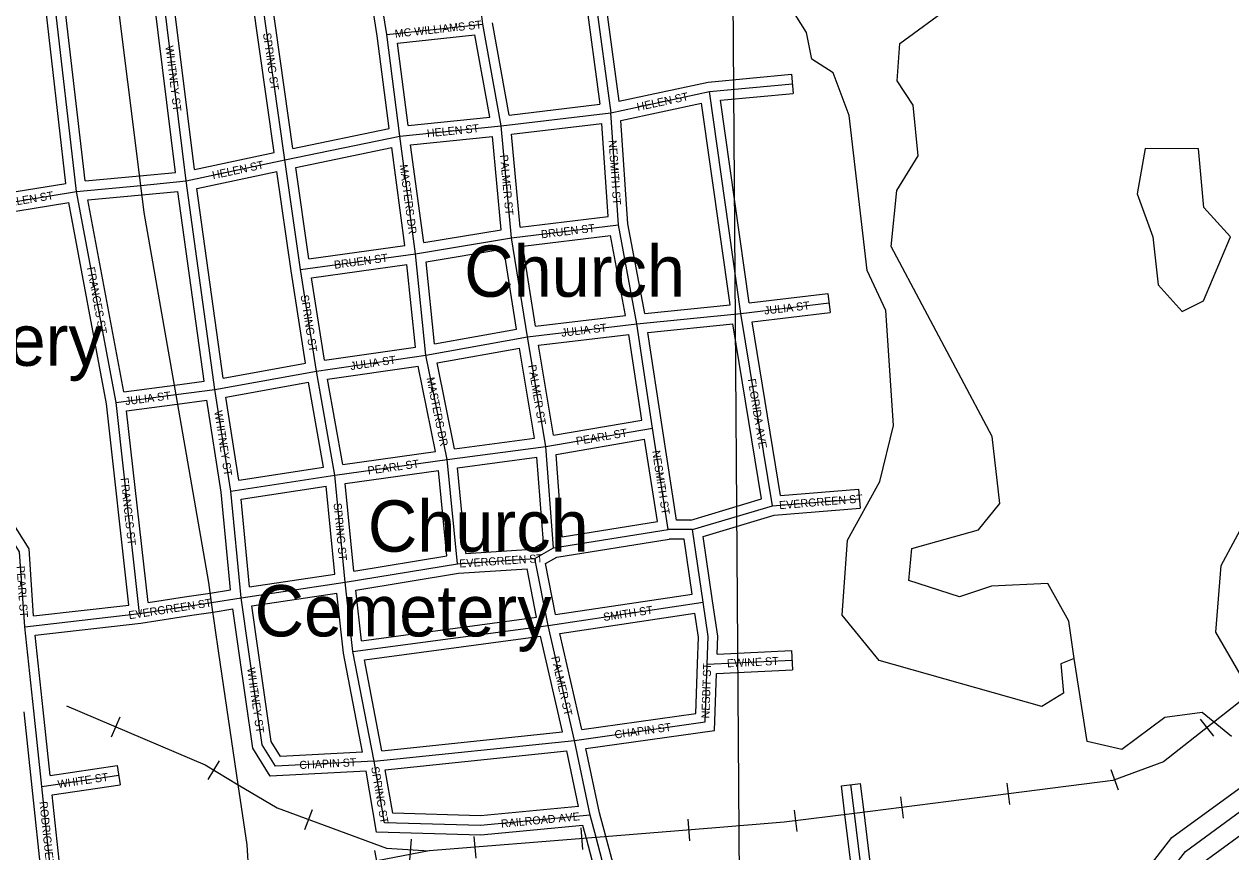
# Model space of a CAD drawing. Extents: x 418523 to 616617, y 1878279 to 2196743.
# Drawn here: x 550037 to 553806, y 2020757 to 2023340 of the extents above; entities that cross this region are included whole.
import ezdxf

# ---------------------------------------------------------------- set-up
doc = ezdxf.new("R2010")
doc.units = 0
for name, color, linetype in [('Level 1', 7, 'Continuous'), ('Level 13', 7, 'Continuous'), ('Level 14', 7, 'Continuous'), ('Level 31', 7, 'Continuous'), ('Level 32', 7, 'Continuous'), ('Level 34', 7, 'Continuous'), ('Level 37', 7, 'Continuous'), ('Level 5', 7, 'Continuous'), ('Level 57', 7, 'Continuous'), ('Level 7', 7, 'Continuous'), ('Level 8', 7, 'Continuous')]:
    doc.layers.add(name, color=color, linetype=linetype)

msp = doc.modelspace()

# ---------------------------------------------------------------- linework, layer by layer
at = {"layer": 'Level 1'}
msp.add_line((552242.944, 2024561.628), (552312.246, 2014734.776), dxfattribs=at)
at = {"layer": 'Level 13'}
msp.add_lwpolyline([(553412.855, 2020433.606), (553663.797, 2020758.016), (553867.345, 2020906.547)], dxfattribs=at)
at = {"layer": 'Level 14'}
for points in [[(553363.613, 2020468.011), (553621.549, 2020801.465), (553831.976, 2020955.016)], [(553545.914, 2020507.553), (553706.045, 2020714.567), (553902.713, 2020858.078)]]:
    msp.add_lwpolyline(points, dxfattribs=at)
at = {"layer": 'Level 31'}
for p, q in [((551784.09, 2023697.363), (551869.425, 2023063.62)), ((551469.996, 2023339.691), (551429.099, 2023664.922)), ((551169.821, 2023307.458), (551120.64, 2023615.985)), ((550851.82, 2022916.345), (550762.065, 2023550.104)), ((550543.305, 2022850.685), (550461.866, 2023509.15)), ((550201.296, 2022818.217), (550128.031, 2023451.931)), ((551169.821, 2023307.458), (551469.996, 2023339.691)), ((551527.396, 2023022.776), (551469.996, 2023339.691)), ((551210.741, 2022990.59), (551169.821, 2023307.458)), ((552177.936, 2023129.654), (552436.577, 2023153.648)), ((551869.425, 2023063.62), (552177.936, 2023129.654)), ((552276.106, 2022437.325), (552177.936, 2023129.654)), ((551527.396, 2023022.776), (551869.425, 2023063.62)), ((551893.461, 2022713.343), (551869.425, 2023063.62)), ((551210.741, 2022990.59), (551527.396, 2023022.776)), ((551559.985, 2022672.839), (551527.396, 2023022.776)), ((550851.82, 2022916.345), (551210.741, 2022990.59)), ((551259.757, 2022623.514), (551210.741, 2022990.59)), ((550543.305, 2022850.685), (550851.82, 2022916.345)), ((550900.904, 2022574.36), (550851.82, 2022916.345)), ((550401.936, 2022836.911), (550543.305, 2022850.685)), ((550633.326, 2022200.196), (550543.305, 2022850.685)), ((549879.825, 2022765.329), (550201.296, 2022818.217)), ((550201.296, 2022818.217), (550401.936, 2022836.911)), ((550324.56, 2022159.267), (550201.296, 2022818.217)), ((551559.985, 2022672.839), (551893.461, 2022713.343)), ((551950.89, 2022404.794), (551893.461, 2022713.343)), ((551259.757, 2022623.514), (551559.985, 2022672.839)), ((551609.171, 2022363.948), (551559.985, 2022672.839)), ((550900.904, 2022574.36), (551259.757, 2022623.514)), ((551292.122, 2022306.671), (551259.757, 2022623.514)), ((550950.061, 2022257.468), (550900.904, 2022574.36)), ((551950.89, 2022404.794), (552276.106, 2022437.325)), ((552276.106, 2022437.325), (552551.255, 2022470.001)), ((552374.54, 2021837.003), (552276.106, 2022437.325)), ((551609.171, 2022363.948), (551950.89, 2022404.794)), ((552000.032, 2022079.54), (551950.89, 2022404.794)), ((551292.122, 2022306.671), (551609.171, 2022363.948)), ((551666.504, 2022022.306), (551609.171, 2022363.948)), ((550950.061, 2022257.468), (551292.122, 2022306.671)), ((551358.054, 2021981.367), (551292.122, 2022306.671)), ((550633.326, 2022200.196), (550950.061, 2022257.468)), ((551007.75, 2021932.188), (550950.061, 2022257.468)), ((550324.56, 2022159.267), (550511.595, 2022183.819)), ((550511.595, 2022183.819), (550633.326, 2022200.196)), ((550682.48, 2021882.94), (550633.326, 2022200.196)), ((550398.077, 2021500.461), (550324.56, 2022159.267)), ((551666.504, 2022022.306), (552000.032, 2022079.54)), ((552049.2, 2021762.65), (552000.032, 2022079.54)), ((551358.054, 2021981.367), (551666.504, 2022022.306)), ((551690.635, 2021705.486), (551666.504, 2022022.306)), ((551007.75, 2021932.188), (551358.054, 2021981.367)), ((551390.397, 2021656.161), (551358.054, 2021981.367)), ((550682.48, 2021882.94), (551007.75, 2021932.188)), ((551040.066, 2021598.616), (551007.75, 2021932.188)), ((550714.795, 2021549.731), (550682.48, 2021882.94)), ((552124.303, 2021762.436), (552374.54, 2021837.003)), ((552374.54, 2021837.003), (552645.544, 2021859.145)), ((551690.635, 2021705.486), (552049.2, 2021762.65)), ((552124.303, 2021762.436), (552049.2, 2021762.65)), ((552157.884, 2021536.142), (552124.303, 2021762.436)), ((551632.231, 2021672.197), (551690.635, 2021705.486)), ((551040.066, 2021598.616), (551390.397, 2021656.161)), ((551390.397, 2021656.161), (551632.231, 2021672.197)), ((551673.466, 2021463.7), (551632.231, 2021672.197)), ((550714.795, 2021549.731), (551040.066, 2021598.616)), ((551064.48, 2021381.803), (551040.066, 2021598.616)), ((550556.911, 2021525.095), (550622.854, 2021535.086)), ((550622.854, 2021535.086), (550714.795, 2021549.731)), ((550738.097, 2021388.198), (550714.795, 2021549.731)), ((551673.466, 2021463.7), (552157.884, 2021536.142)), ((550039.236, 2021459.681), (550398.077, 2021500.461)), ((550398.077, 2021500.461), (550556.911, 2021525.095)), ((550067.313, 2021197.034), (550039.236, 2021459.681)), ((551064.48, 2021381.803), (551673.466, 2021463.7)), ((551755.786, 2021104.894), (551673.466, 2021463.7)), ((551130.364, 2021039.771), (551064.48, 2021381.803)), ((552170.644, 2021342.274), (552435.603, 2021354.976)), ((552164.428, 2021162.279), (552170.644, 2021342.274)), ((550092.613, 2020960.581), (550067.313, 2021197.034)), ((551755.786, 2021104.894), (552164.428, 2021162.279)), ((551130.364, 2021039.771), (551755.786, 2021104.894)), ((551805.19, 2020871.281), (551755.786, 2021104.894)), ((551130.364, 2021039.771), (550821.976, 2021023.931)), ((551163.088, 2020848.027), (551130.364, 2021039.771)), ((550092.613, 2020960.581), (550332.925, 2020996.25)), ((552630.726, 2020876.935), (552619.571, 2020966.791)), ((550125.621, 2020649.553), (550092.613, 2020960.581)), ((551823.689, 2020801.769), (551805.19, 2020871.281)), ((552694.202, 2020349.809), (552630.726, 2020876.935))]:
    msp.add_line(p, q, dxfattribs=at)
for points in [[(550039.236, 2021459.681), (550023.435, 2021693.197), (549981.798, 2021759.868), (549792.705, 2021790.966)], [(552170.644, 2021342.274), (552173.425, 2021428.818), (552157.884, 2021536.142)], [(550821.976, 2021023.931), (550780.34, 2021090.964), (550738.097, 2021388.198)], [(551805.19, 2020871.281), (551463.164, 2020838.802), (551163.088, 2020848.027)], [(551928.775, 2020312.344), (551862.882, 2020654.375), (551823.689, 2020801.769)]]:
    msp.add_lwpolyline(points, dxfattribs=at)
at = {"layer": 'Level 32'}
for p, q in [((551758.194, 2023664.871), (551835.629, 2023089.796)), ((551817.998, 2023670.359), (551894.835, 2023099.737)), ((551140.125, 2023303.175), (551095.85, 2023580.926)), ((550818.19, 2022939.859), (550736.546, 2023516.343)), ((550877.043, 2022952.198), (550795.808, 2023525.8)), ((550509.753, 2022877.557), (550435.957, 2023474.227)), ((550569.064, 2022886.838), (550495.277, 2023483.429)), ((550168.211, 2022843.177), (550101.785, 2023417.731)), ((550227.729, 2022850.809), (550161.099, 2023427.131)), ((551551.884, 2023055.912), (551499.661, 2023344.237)), ((551177.425, 2023014.332), (551140.125, 2023303.174)), ((551203.501, 2023280.901), (551445.451, 2023306.88)), ((551492.096, 2023049.341), (551445.451, 2023306.88)), ((551236.756, 2023023.389), (551203.501, 2023280.901)), ((551894.835, 2023099.737), (552173.395, 2023159.361)), ((552173.395, 2023159.362), (552433.805, 2023183.521)), ((552433.805, 2023183.521), (552439.35, 2023123.775)), ((552212.062, 2023102.689), (552439.35, 2023123.775)), ((551551.884, 2023055.913), (551835.629, 2023089.796)), ((551901.137, 2023039.726), (552152.751, 2023093.581)), ((552242.015, 2022464.064), (552152.751, 2023093.581)), ((552301.693, 2022470.574), (552212.061, 2023102.69)), ((551236.756, 2023023.389), (551492.096, 2023049.341)), ((551923.274, 2022717.126), (551901.136, 2023039.725)), ((550877.042, 2022952.196), (551177.425, 2023014.333)), ((551559.979, 2022996.451), (551841.656, 2023030.088)), ((551861.582, 2022739.692), (551841.656, 2023030.089)), ((551244.575, 2022963.873), (551500.331, 2022989.868)), ((551285.403, 2022658.129), (551244.576, 2022963.873)), ((551527.522, 2022697.908), (551500.331, 2022989.868)), ((551586.996, 2022706.341), (551559.978, 2022996.451)), ((550569.064, 2022886.838), (550818.19, 2022939.859)), ((550885.525, 2022892.681), (551185.27, 2022954.685)), ((551226.063, 2022649.178), (551185.27, 2022954.684)), ((550926.365, 2022608.127), (550885.525, 2022892.68)), ((550227.729, 2022850.809), (550399.154, 2022866.781)), ((550399.028, 2022866.769), (550509.753, 2022877.557)), ((550576.85, 2022827.151), (550826.682, 2022880.321)), ((550871.258, 2022569.761), (550826.683, 2022880.322)), ((549905.464, 2022799.95), (550168.211, 2022843.177)), ((550404.846, 2022807.051), (550517.539, 2022818.031)), ((550599.481, 2022225.912), (550517.539, 2022818.031)), ((550658.759, 2022235.281), (550576.85, 2022827.151)), ((549884.696, 2022735.726), (550177.205, 2022783.849)), ((550294.869, 2022154.839), (550177.205, 2022783.849)), ((550236.835, 2022791.397), (550404.72, 2022807.039)), ((550348.826, 2022192.709), (550236.835, 2022791.396)), ((551586.996, 2022706.341), (551861.582, 2022739.692)), ((551975.34, 2022437.39), (551923.274, 2022717.126)), ((551285.403, 2022658.129), (551527.522, 2022697.907)), ((551594.51, 2022646.811), (551869.121, 2022680.165)), ((551915.537, 2022430.782), (551869.121, 2022680.165)), ((550926.365, 2022608.128), (551226.063, 2022649.179)), ((551292.47, 2022598.486), (551535.1, 2022638.347)), ((551574.925, 2022388.247), (551535.1, 2022638.346)), ((551634.262, 2022397.161), (551594.51, 2022646.811)), ((550935.232, 2022548.78), (551233.068, 2022589.576)), ((551259.351, 2022332.266), (551233.068, 2022589.576)), ((551318.675, 2022341.953), (551292.47, 2022598.485)), ((550915.93, 2022281.783), (550871.258, 2022569.761)), ((550975.16, 2022291.386), (550935.231, 2022548.78)), ((552301.693, 2022470.574), (552547.716, 2022499.792)), ((552547.716, 2022499.792), (552554.793, 2022440.21)), ((551975.34, 2022437.39), (552242.015, 2022464.064)), ((552310.787, 2022411.231), (552554.793, 2022440.21)), ((551634.262, 2022397.161), (551915.537, 2022430.782)), ((551985.268, 2022378.081), (552251.06, 2022404.668)), ((552340.663, 2021858.211), (552251.06, 2022404.668)), ((552399.67, 2021869.156), (552310.786, 2022411.231)), ((551318.675, 2022341.954), (551574.925, 2022388.247)), ((551643.965, 2022337.892), (551925.572, 2022371.553)), ((551965.975, 2022104.134), (551925.571, 2022371.553)), ((552029.697, 2022084.021), (551985.268, 2022378.081)), ((550975.16, 2022291.386), (551259.351, 2022332.266)), ((551327.612, 2022282.596), (551584.612, 2022329.025)), ((551631.78, 2022047.96), (551584.613, 2022329.024)), ((551691.108, 2022056.966), (551643.965, 2022337.892)), ((550658.758, 2022235.28), (550915.93, 2022281.782)), ((550985.015, 2022232.186), (551268.349, 2022272.941)), ((551322.321, 2022006.646), (551268.349, 2022272.941)), ((551381.89, 2022014.795), (551327.612, 2022282.595)), ((550348.826, 2022192.709), (550507.69, 2022213.564)), ((550507.69, 2022213.564), (550599.482, 2022225.912)), ((550667.454, 2022175.878), (550925.779, 2022222.59)), ((550972.84, 2021957.243), (550925.78, 2022222.589)), ((551032.237, 2021965.92), (550985.014, 2022232.186)), ((550707.55, 2021917.077), (550667.454, 2022175.879)), ((550364.943, 2021526.889), (550294.87, 2022154.839)), ((550357.641, 2022133.351), (550515.5, 2022154.073)), ((550515.595, 2022154.086), (550608.183, 2022166.541)), ((550652.704, 2021879.191), (550608.183, 2022166.541)), ((550424.42, 2021534.906), (550357.64, 2022133.35)), ((551691.108, 2022056.966), (551965.976, 2022104.134)), ((552074.917, 2021792.576), (552029.679, 2022084.139)), ((551381.89, 2022014.795), (551631.78, 2022047.96)), ((551698.493, 2021997.355), (551975.061, 2022044.815)), ((552014.974, 2021787.572), (551975.061, 2022044.815)), ((551032.238, 2021965.92), (551322.321, 2022006.646)), ((551390.782, 2021955.446), (551639, 2021988.391)), ((551659.278, 2021722.145), (551639, 2021988.391)), ((551718.076, 2021740.241), (551698.493, 2021997.355)), ((550707.551, 2021917.077), (550972.84, 2021957.244)), ((551040.384, 2021906.474), (551331.292, 2021947.315)), ((551357.759, 2021681.201), (551331.292, 2021947.314)), ((551417.379, 2021688.016), (551390.782, 2021955.446)), ((550682.212, 2021574.919), (550652.705, 2021879.191)), ((550715.087, 2021857.533), (550980.943, 2021897.786)), ((551007.462, 2021624.053), (550980.943, 2021897.786)), ((551066.837, 2021633.415), (551040.384, 2021906.474)), ((552399.67, 2021869.156), (552643.1, 2021889.046)), ((552643.1, 2021889.046), (552647.988, 2021829.243)), ((550741.604, 2021584.097), (550715.086, 2021857.533)), ((552119.97, 2021792.448), (552340.663, 2021858.211)), ((552157.797, 2021741.111), (552380.107, 2021807.356)), ((552380.107, 2021807.356), (552647.988, 2021829.243)), ((551718.075, 2021740.241), (552014.974, 2021787.572)), ((552119.97, 2021792.448), (552074.918, 2021792.576)), ((551623.366, 2021701.675), (551659.279, 2021722.145)), ((551700.749, 2021676.719), (552051.535, 2021732.641)), ((552098.415, 2021732.508), (552051.535, 2021732.641)), ((552123.81, 2021561.381), (552098.415, 2021732.508)), ((552187.56, 2021540.546), (552157.797, 2021741.111)), ((551417.379, 2021688.016), (551623.366, 2021701.675)), ((551066.837, 2021633.416), (551357.759, 2021681.201)), ((551665.853, 2021656.828), (551700.749, 2021676.719)), ((551697.343, 2021497.605), (551665.854, 2021656.828)), ((550741.605, 2021584.097), (551007.462, 2021624.053)), ((551073.07, 2021573.634), (551393.83, 2021626.321)), ((551393.83, 2021626.321), (551607.915, 2021640.516)), ((551637.846, 2021489.181), (551607.915, 2021640.517)), ((550618.36, 2021564.748), (550682.211, 2021574.919)), ((551090.863, 2021415.621), (551073.071, 2021573.634)), ((550424.421, 2021534.906), (550552.315, 2021554.741)), ((550552.418, 2021554.756), (550618.36, 2021564.748)), ((550748.747, 2021524.496), (551013.738, 2021564.321)), ((551034.799, 2021377.281), (551013.738, 2021564.321)), ((551697.343, 2021497.605), (552123.81, 2021561.381)), ((550067.05, 2021493.034), (550364.942, 2021526.888)), ((550402.072, 2021470.721), (550561.51, 2021495.448)), ((550561.51, 2021495.448), (550627.349, 2021505.425)), ((550627.574, 2021505.46), (550689.449, 2021515.315)), ((550708.405, 2021383.914), (550689.449, 2021515.315)), ((550767.791, 2021392.481), (550748.748, 2021524.496)), ((551709.955, 2021438.821), (552132.513, 2021502.013)), ((550072.235, 2021433.236), (550402.073, 2021470.721)), ((551090.863, 2021415.621), (551637.846, 2021489.18)), ((550097.144, 2021200.222), (550072.236, 2021433.236)), ((551099.945, 2021356.301), (551650.345, 2021430.319)), ((551718.967, 2021131.222), (551650.345, 2021430.319)), ((551778.873, 2021138.43), (551709.955, 2021438.821)), ((552201.674, 2021373.796), (552434.166, 2021384.942)), ((552434.166, 2021384.942), (552437.04, 2021325.01)), ((551094.381, 2021067.962), (551034.799, 2021377.281)), ((551154.62, 2021072.459), (551099.945, 2021356.301)), ((552135.315, 2021188.484), (552140.661, 2021343.309)), ((552193.543, 2021136.072), (552199.674, 2021313.631)), ((552199.674, 2021313.63), (552437.04, 2021325.01)), ((550062.783, 2020957.388), (550037.483, 2021193.842)), ((550119.12, 2020994.843), (550097.143, 2021200.226)), ((551778.873, 2021138.43), (552135.315, 2021188.485)), ((551154.62, 2021072.459), (551718.967, 2021131.222)), ((551791.789, 2021079.653), (552193.543, 2021136.071)), ((551834.382, 2020878.246), (551791.79, 2021079.653)), ((551094.381, 2021067.962), (550838.12, 2021054.799)), ((551165.325, 2021013.248), (551732.025, 2021072.256)), ((551768.883, 2020897.969), (551732.025, 2021072.256)), ((550119.119, 2020994.843), (550328.52, 2021025.925)), ((550328.52, 2021025.925), (550337.33, 2020966.574)), ((551105.277, 2021008.442), (550805.835, 2020993.061)), ((551137.643, 2020818.794), (551105.276, 2021008.442)), ((551188.535, 2020877.259), (551165.325, 2021013.248)), ((550125.485, 2020935.13), (550337.33, 2020966.574)), ((552589.8, 2020963.095), (552649.344, 2020970.486)), ((552660.498, 2020880.63), (552649.344, 2020970.486)), ((550095.788, 2020646.386), (550062.78, 2020957.414)), ((550155.455, 2020652.718), (550125.485, 2020935.13)), ((552600.941, 2020873.347), (552589.8, 2020963.095)), ((551852.681, 2020809.484), (551834.382, 2020878.246)), ((552659.56, 2020386.558), (552600.941, 2020873.347)), ((552719.273, 2020392.548), (552660.511, 2020880.521)), ((551794.698, 2020794.053), (551782.733, 2020839.013))]:
    msp.add_line(p, q, dxfattribs=at)
for points in [[(550067.049, 2021493.034), (550052.859, 2021702.717), (550000.056, 2021787.27), (549797.573, 2021820.57)], [(552201.674, 2021373.796), (552203.495, 2021430.498), (552187.575, 2021540.441)], [(552140.659, 2021343.238), (552143.355, 2021427.137), (552132.513, 2021502.013)], [(550805.835, 2020993.061), (550751.525, 2021080.496), (550708.395, 2021383.976)], [(550838.12, 2021054.799), (550809.154, 2021101.433), (550767.8, 2021392.419)], [(551768.883, 2020897.968), (551462.203, 2020868.846), (551188.534, 2020877.258)], [(551782.733, 2020839.013), (551464.125, 2020808.758), (551137.644, 2020818.795)], [(551891.016, 2020349.751), (551833.62, 2020647.674), (551794.696, 2020794.061)], [(551951.635, 2020352.279), (551892.143, 2020661.075), (551852.682, 2020809.478)]]:
    msp.add_lwpolyline(points, dxfattribs=at)
at = {"layer": 'Level 37'}
for p, q in [((550310.607, 2021115.853), (550336.967, 2021177.822)), ((553709.881, 2021170.765), (553751.45, 2021117.782)), ((550612.714, 2020983.004), (550647.234, 2021040.826)), ((553430.823, 2021013.649), (553454.029, 2020950.431)), ((553106.297, 2020971.626), (553114.865, 2020904.829)), ((552774.17, 2020929.151), (552782.68, 2020862.348)), ((550914.302, 2020826.305), (550937.563, 2020889.503)), ((552109.893, 2020858.707), (552115.325, 2020791.584)), ((552442.002, 2020887.006), (552450.452, 2020820.196)), ((551776.123, 2020831.703), (551781.553, 2020764.579)), ((551242.476, 2020729.819), (551246.881, 2020797.018)), ((551442.352, 2020804.707), (551447.781, 2020737.583)), ((551302.587, 2020759.621), (551085.71, 2020718.422)), ((551131.814, 2020761.454), (551144.382, 2020695.294))]:
    msp.add_line(p, q, dxfattribs=at)
for points in [[(554322.16, 2021728.608), (554071.57, 2021412.557), (553871.17, 2021254.925), (553810.191, 2021206.729), (553757.153, 2021165.056), (553595.498, 2021038.227), (553437.204, 2020980.122), (552923.962, 2020914.291), (552630.726, 2020876.935), (552411.354, 2020849.191), (552197.081, 2020831.98), (551823.689, 2020801.769), (551302.587, 2020759.621)], [(550169.715, 2021212.375), (550602.696, 2021028.2), (550706.144, 2020966.442), (550827.625, 2020894.086), (551169.198, 2020768.368), (551302.587, 2020759.621)]]:
    msp.add_lwpolyline(points, dxfattribs=at)
at = {"layer": 'Level 5'}
for points in [[(553316.637, 2021360.291), (553300.365, 2021477.064), (553234.03, 2021594.006), (553058.937, 2021586.223), (552958.795, 2021553.211), (552800.57, 2021603.711), (552809.229, 2021703.753), (553017.843, 2021761.417), (553084.793, 2021844.55), (553060.469, 2022053.064), (552745.58, 2022645.954), (552762.808, 2022820.959), (552829.858, 2022929.132), (552813.705, 2023087.556), (552763.912, 2023162.746), (552772.64, 2023279.449), (552931.392, 2023395.644), (553206.787, 2023478.119), (553198.546, 2023511.5)], [(553899.664, 2021200.035), (553758.725, 2021442.248), (553776.092, 2021650.593), (553910.281, 2021900.261)], [(553807.703, 2021116.971), (553716.23, 2021192.292), (553599.487, 2021175.981), (553465.785, 2021076.396), (553357.472, 2021101.736), (553316.637, 2021360.291)]]:
    msp.add_lwpolyline(points, dxfattribs=at)
msp.add_lwpolyline([(553653.585, 2022442.941), (553720.406, 2022476.092), (553804.395, 2022675.867), (553721.321, 2022767.859), (553705.268, 2022951.293), (553538.544, 2022951.851), (553513.075, 2022810.197), (553562.64, 2022676.655), (553578.822, 2022526.561), (553653.585, 2022442.941)], close=True, dxfattribs=at)
at = {"layer": 'Level 7'}
msp.add_lwpolyline([(553316.637, 2021360.291), (553274.896, 2021343.751), (553282.938, 2021252.048), (553216.117, 2021210.566), (552708.053, 2021353.954), (552591.807, 2021496.026), (552609.224, 2021729.381), (552709.883, 2021912.487), (552752.12, 2022087.391), (552728.254, 2022445.95), (552670.32, 2022571.191), (552613.53, 2023054.862), (552563.937, 2023188.405), (552497.385, 2023230.315), (552480.973, 2023313.716), (552381.458, 2023472.429)], dxfattribs=at)
at = {"layer": 'Level 8'}
msp.add_lwpolyline([(550738.818, 2020693.646), (550733.816, 2020778.647), (550705.812, 2020966.651), (550645.804, 2021376.66), (550622.8, 2021534.663), (550613.799, 2021597.665), (550511.786, 2022183.677), (550412.774, 2022752.689), (550401.772, 2022836.691), (550320.759, 2023484.705), (550282.753, 2023788.711), (550236.745, 2024132.719), (550148.732, 2024779.733), (550059.719, 2025437.747), (550175.72, 2025452.749), (550491.727, 2025501.754), (550858.735, 2025558.76), (551154.741, 2025595.764), (551143.739, 2025717.766)], dxfattribs=at)

# ---------------------------------------------------------------- texts
at = {"layer": 'Level 34'}
for s, height, rotation, p in [('MC WILLIAMS ST', 25, 6.128147, (551196.291, 2023297.731)), ('SPRING ST', 25, 278.059739, (550783.304, 2023310.993)), ('WHITNEY ST', 25, 277.049542, (550478.7, 2023271.22)), ('HELEN ST', 25, 12.080822, (551953.765, 2023068.891)), ('HELEN ST', 24.9992, 5.803033, (551296.545, 2022986.749)), ('NESMITH ST', 25, 273.924519, (551862.83, 2022977.18)), ('PALMER ST', 25, 275.319622, (551523.36, 2022931.322)), ('HELEN ST', 25, 12.014111, (550627.615, 2022855.85)), ('MASTERS DR', 25, 277.604686, (551210.166, 2022900.46)), ('HELEN ST', 25, 9.341958, (549969.4, 2022767.399)), ('BRUEN ST', 25, 6.924661, (551653.191, 2022671.569)), ('BRUEN ST', 25, 7.798844, (551007.133, 2022576.296)), ('FRANCES ST', 24.9992, 280.594347, (550233.184, 2022579.778)), ('SPRING ST', 25, 278.816617, (550900.819, 2022493.365)), ('JULIA ST', 25, 6.771914, (552349.943, 2022433.507)), ('JULIA ST', 25, 6.815494, (551716.309, 2022364.167)), ('JULIA ST', 25, 8.184653, (551057.87, 2022260.349)), ('PALMER ST', 25, 279.525214, (551611.437, 2022274.926)), ('MASTERS DR', 25, 281.456425, (551293.787, 2022235.531)), ('FLORIDA AVE', 25, 279.310878, (552297.165, 2022231.647)), ('JULIA ST', 24.9992, 7.477661, (550354.596, 2022150.605)), ('WHITNEY ST', 25, 278.806161, (550631.23, 2022132.096)), ('PEARL ST', 25, 9.736506, (551763.208, 2022026.218)), ('NESMITH ST', 24.9992, 278.818475, (551998.505, 2022007.875)), ('PEARL ST', 25, 7.990889, (551112.123, 2021934.221)), ('FRANCES ST', 25, 276.366333, (550338.365, 2021922.855)), ('EVERGREEN ST', 25, 4.670286, (552396.166, 2021826.231)), ('SPRING ST', 25, 275.532464, (551003.724, 2021844.14)), ('EVERGREEN ST', 25, 3.793075, (551397.117, 2021644.081)), ('PEARL ST', 25, 273.870197, (550013.92, 2021648.657)), ('EVERGREEN ST', 25, 8.815036, (550365.495, 2021482.761)), ('SMITH ST', 25, 8.504547, (551847.903, 2021477.15)), ('PALMER ST', 25, 282.920628, (551683.427, 2021364.39)), ('NESBIT ST', 25, 88.021392, (552177.305, 2021172.995)), ('EWINE ST', 24.9992, 2.744103, (552232.94, 2021332.747)), ('WHITNEY ST', 24.9992, 278.087606, (550733.682, 2021330.433)), ('CHAPIN ST', 25, 7.992983, (551883.245, 2021110.171)), ('CHAPIN ST', 25, 2.939892, (550897.545, 2021015.297)), ('WHITE ST', 25, 8.442158, (550144.038, 2020955.577)), ('SPRING ST', 25, 279.684222, (551120.893, 2021020.967)), ('RODRIGUEZ ST', 25, 276.056814, (550085.071, 2020913.212)), ('RAILROAD AVE', 25, 5.423892, (551527.653, 2020832.373))]:
    msp.add_text(s, height=height, rotation=rotation, dxfattribs=at).set_placement(p)
at = {"layer": 'Level 57'}
for s, p in [('Church', (551411.476, 2022489.25)), ('Cemetery', (549355.617, 2022273.776)), ('Church', (551110.69, 2021693.693)), ('Cemetery', (550757.124, 2021429.268))]:
    msp.add_text(s, height=160, dxfattribs=at).set_placement(p)

doc.saveas('drawing.dxf')
